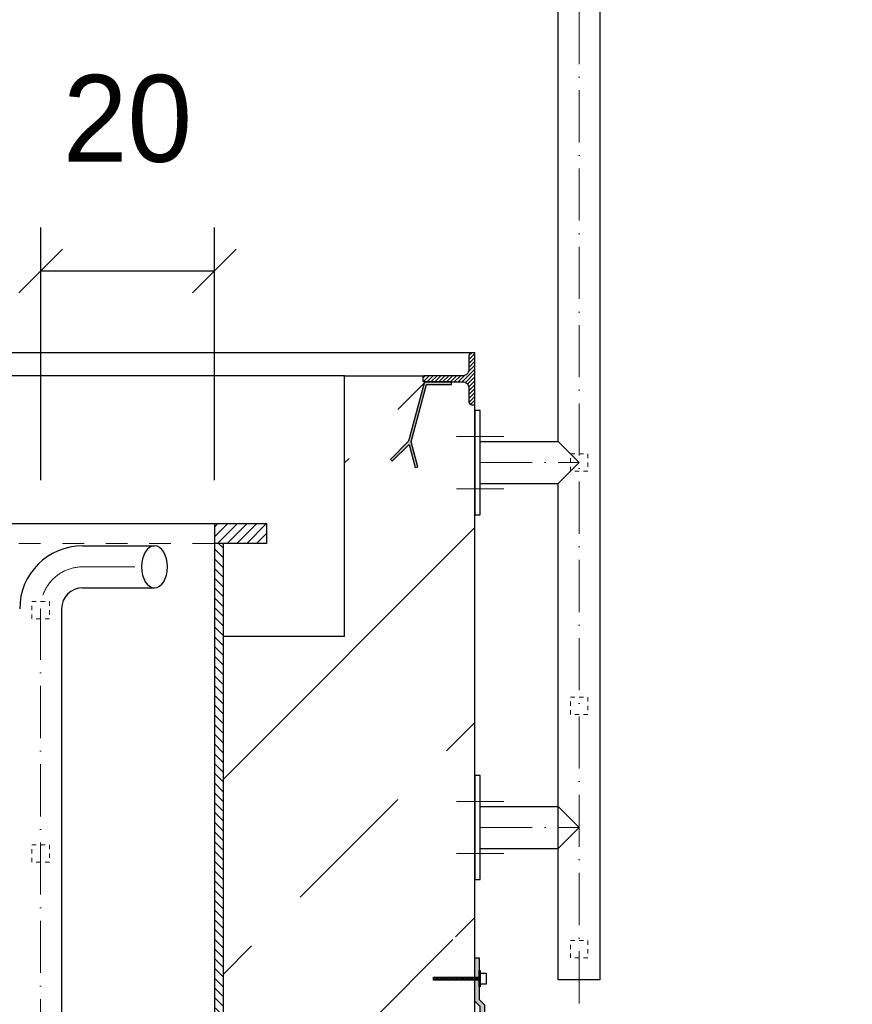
# Model space of a CAD drawing. Header units: millimetres. Extents: x -3395 to 5934498, y -177084 to 63013.
# Tile 388 of 652: x 108619 to 109578, y -47206 to -46073. Entities that reach past the tile are written whole.
import ezdxf

# ---------------------------------------------------------------- set-up
doc = ezdxf.new("R2010")
doc.units = ezdxf.units.MM
doc.linetypes.add('ACAD_ISO10W100', pattern=[18, 12, -3, 0, -3])
doc.linetypes.add('JIS_02_1.0', pattern=[2, 1, -1])
doc.layers.add('0_0_1_im Papierbereich gezeichnet', color=7, linetype='Continuous')
doc.layers.add('Bemaßung', color=7, linetype='Continuous', lineweight=9)
doc.dimstyles.new('DIN', dxfattribs={"dimtxt": 2.5, "dimasz": 2.5, "dimexe": 1.25, "dimexo": 0.625, "dimtad": 1, "dimtih": 1, "dimdec": 4, "dimdsep": 46, "dimlunit": 6, "dimtxsty": 'Standard', "dimcen": 2.5, "dimadec": 0, "dimazin": 0, "dimtfac": 1, "dimtdec": 4, "dimtmove": 0, "dimatfit": 3, "dimfxl": 0, "dimtvp": 1, "dimtolj": 1, "dimtzin": 0, "dimarcsym": 0})

# ---------------------------------------------------------------- blocks, each defined once
blk = doc.blocks.new('_Oblique')
at = {"color": 0, "linetype": 'ByBlock', "lineweight": -2}
blk.add_line((-0.5, -0.5), (0.5, 0.5), dxfattribs=at)
blk = doc.blocks.new('*D77')
at = {"layer": 'Bemaßung', "color": 0, "lineweight": -2, "transparency": 16777216}
for p, q in [((108643, -46602.8), (108643, -46312.2)), ((108843, -46602.8), (108843, -46312.2)), ((108843, -46362.2), (108643, -46362.2))]:
    blk.add_line(p, q, dxfattribs=at)
at = {"layer": 'DEFPOINTS', "color": 0, "transparency": 16777216}
for p in [(108643, -46362.2), (108643, -46652.8), (108843, -46652.8)]:
    blk.add_point(p, dxfattribs=at)
at = {"layer": 'Bemaßung', "color": 0, "lineweight": -2, "transparency": 16777216, "xscale": 50, "yscale": 50, "zscale": 50, "rotation": 180}
blk.add_blockref('_Oblique', (108643, -46362.2), dxfattribs=at)
at = {"layer": 'Bemaßung', "color": 0, "lineweight": -2, "transparency": 16777216, "xscale": 50, "yscale": 50, "zscale": 50}
blk.add_blockref('_Oblique', (108843, -46362.2), dxfattribs=at)
at = {"layer": 'Bemaßung', "color": 0, "transparency": 16777216, "insert": (108743, -46187.2), "char_height": 100, "attachment_point": 5}
blk.add_mtext('\\A1;20', dxfattribs=at)

msp = doc.modelspace()

# ---------------------------------------------------------------- hatches: boundary and pattern name
at = {"lineweight": 5}
h = msp.add_hatch(dxfattribs=at)
h.set_pattern_fill('ANSI31', color=256)
h.set_pattern_definition([(45, (-2675.1773, -1601.2524), (-2.24506403, 2.24506403), [])])
edge = h.paths.add_edge_path()
edge.add_arc((109128.98347, -46496.76793), 7, 360, 450, ccw=False)
edge.add_line((109135.98347, -46496.76793), (109135.98347, -46512.76793))
edge.add_arc((109139.48347, -46512.76793), 3.5, 540, 630)
edge.add_line((109139.48347, -46516.26793), (109142.98347, -46516.26793))
edge.add_line((109142.98347, -46516.26793), (109142.98347, -46456.26793))
edge.add_line((109142.98347, -46456.26793), (109139.48347, -46456.26793))
edge.add_arc((109139.48347, -46459.76793), 3.5, 450, 540)
edge.add_line((109135.98347, -46459.76793), (109135.98347, -46475.76793))
edge.add_arc((109128.98347, -46475.76793), 7, 270, 360, ccw=False)
edge.add_line((109128.98347, -46482.76793), (109084.98347, -46482.76793))
edge.add_arc((109084.98347, -46484.76793), 2, 450, 540)
edge.add_line((109082.98347, -46484.76793), (109082.98347, -46487.76793))
edge.add_arc((109084.98347, -46487.76793), 2, 540, 630)
edge.add_line((109084.98347, -46489.76793), (109128.98347, -46489.76793))
at = {"lineweight": 9}
h = msp.add_hatch(dxfattribs=at)
h.set_pattern_fill('ANSI33', color=256, scale=50)
h.set_pattern_definition([(45, (0, -1340.02), (-224.5064, 224.5064), []), (45, (224.5, -1340.02), (-224.5064, 224.5064), [158.75, -79.375])])
h.paths.add_polyline_path([(109576.98347, -47713.05646), (109142.98347, -47707.2569), (109142.98347, -47636.98964), (109008.33601, -47636.98964, -1), (108987.63094, -47636.98964), (108852.98347, -47636.98964), (108852.98347, -47902.76692), (108952.98347, -47902.76692), (108952.98347, -47912.76692), (108852.98347, -47912.76692), (108852.98347, -48072.76692), (108952.98347, -48072.76692), (108952.98347, -48082.7669), (109130.9978, -48082.76692, -0.414213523), (109127.99781, -48079.76692), (109127.99781, -48076.76692), (109174.39781, -48076.76692), (109174.39781, -48066.76692), (109299.48485, -48066.76692), (109299.48485, -48064.76692), (109459.48485, -48064.76692), (109577.25974, -48066.76692)])
h.paths.add_polyline_path([(109577.27224, -48082.76692), (109187.99781, -48082.76692), (109187.99781, -48116.76692), (109176.98347, -48116.76945), (109176.98343, -48260.05642), (109176.98331, -48521.69973), (109577.61507, -48521.69973)])
edge = h.paths.add_edge_path()
edge.add_line((109142.98347, -46516.26793), (109139.48347, -46516.26793))
edge.add_arc((109139.48347, -46512.76793), 3.5, 180, 270, ccw=False)
edge.add_line((109135.98347, -46512.76793), (109135.98347, -46496.76793))
edge.add_arc((109128.98347, -46496.76793), 7, 0, 90)
edge.add_line((109128.98347, -46489.76793), (109084.98347, -46489.76793))
edge.add_arc((109084.98347, -46487.76793), 2, 180, 270, ccw=False)
edge.add_line((109082.98347, -46487.76793), (109082.98347, -46484.76793))
edge.add_arc((109084.98347, -46484.76793), 2, 90, 180, ccw=False)
edge.add_line((109084.98347, -46482.76793), (108992.98347, -46482.76793))
edge.add_line((108992.98347, -46482.76793), (108992.98347, -46782.76793))
edge.add_line((108992.98347, -46782.76793), (108852.98347, -46782.76793))
edge.add_line((108852.98347, -46782.76793), (108852.98347, -47636.98964))
edge.add_line((108852.98347, -47636.98964), (108987.63094, -47636.98964))
edge.add_arc((108997.98347, -47636.98964), 10.35253, 0, 180, ccw=False)
edge.add_line((109008.33601, -47636.98964), (109142.98347, -47636.98964))
edge.add_line((109142.98347, -47636.98964), (109142.98347, -47131.80114))
edge.add_line((109142.98347, -47131.80114), (109095.4832, -47131.80114))
edge.add_line((109095.4832, -47131.80114), (109095.4832, -47128.66078))
edge.add_line((109095.4832, -47128.66078), (109142.98347, -47128.66078))
edge.add_line((109142.98347, -47128.66078), (109142.98347, -46516.26793))
h = msp.add_hatch(color=256)
h.dxf.hatch_style = 1
h.paths.add_polyline_path([(109069.57005, -46558.88274), (109087.28545, -46492.76793), (109116.13446, -46492.76793), (109116.13446, -46489.76793), (109084.98347, -46489.76793), (109066.67227, -46558.10628), (109045.74327, -46579.03528), (109047.86459, -46581.1566), (109067.24067, -46561.78051), (109074.33281, -46588.24874), (109077.23059, -46587.47228)])
at = {"lineweight": 5}
h = msp.add_hatch(dxfattribs=at)
h.set_pattern_fill('ANSI31', color=256, scale=2.5)
h.set_pattern_definition([(45, (-8192.2475, -10006.279), (-5.6126601, 5.6126601), [])])
h.paths.add_polyline_path([(108842.98347, -46675.76692), (108842.98347, -46652.76692), (108902.98347, -46652.76692), (108902.98347, -46675.76692)])
h = msp.add_hatch(dxfattribs=at)
h.set_pattern_fill('ANSI31', color=256, scale=2.5, angle=90)
h.set_pattern_definition([(135, (-11866.9326, -9555.989), (-5.6126601, -5.6126601), [])])
h.paths.add_polyline_path([(108852.98347, -48082.76786), (108842.98347, -48082.76785), (108842.98347, -46675.76692), (108852.98347, -46675.76692)])
h = msp.add_hatch(color=256)
h.dxf.hatch_style = 1
h.paths.add_polyline_path([(109142.98347, -47152.83565), (109147.99087, -47152.83565), (109147.99087, -47175.22993), (109142.98679, -47175.22993)])
h.paths.add_polyline_path([(109142.98679, -47175.22993), (109147.99087, -47175.22993), (109147.99087, -47178.37029), (109142.98725, -47178.37029)])
h.paths.add_polyline_path([(109142.98725, -47178.37029), (109147.99087, -47178.37029), (109147.99087, -47186.21435), (109147.99087, -47200.76458), (109153.98347, -47206.75718), (109153.98347, -47273.18804), (109148.98347, -47273.18804), (109148.98347, -47208.82825), (109142.99087, -47202.83565)])
h = msp.add_hatch(dxfattribs=at)
h.set_pattern_fill('ANSI31', color=256, scale=0.4, style=0)
h.set_pattern_definition([(45, (13030.277, -9643.0579), (-0.898025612, 0.898025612), [])])
h.paths.add_polyline_path([(109147.99087, -47178.37029), (109095.4832, -47178.37029), (109095.4832, -47175.22993), (109147.99087, -47175.22993)])

# ---------------------------------------------------------------- linework, layer by layer
at = {"linetype": 'ACAD_ISO10W100', "lineweight": 18, "ltscale": 5}
for p, q in [((109262.98347, -47205.23555), (109262.98347, -45481.06793)), ((109176.24793, -46552.76793), (109121.71902, -46552.76793)), ((109148.98347, -46582.76793), (109262.98347, -46582.76793)), ((109176.24793, -46612.76793), (109121.71902, -46612.76793)), ((108691.28347, -46702.76692), (108774.07679, -46702.76692)), ((108642.98347, -48521.69973), (108642.98347, -46751.06692)), ((109176.24793, -46972.76793), (109121.71902, -46972.76793)), ((109148.98347, -47002.76793), (109262.98347, -47002.76793)), ((109176.24793, -47032.76793), (109121.71902, -47032.76793))]:
    msp.add_line(p, q, dxfattribs=at)
for p, q in [((109287.13347, -47178.26793), (109287.13347, -45480.91087)), ((109238.83347, -46558.61793), (109238.83347, -45956.91793)), ((109142.98347, -46456.26793), (107542.98347, -46456.26793)), ((108992.98347, -46482.76793), (107692.98347, -46482.76793)), ((108992.98347, -46782.76793), (108992.98347, -46482.76793)), ((108992.98347, -46482.76793), (109084.98347, -46482.76793)), ((109142.98347, -47707.2569), (109142.98347, -46516.26793)), ((109148.98347, -46558.61793), (109238.83347, -46558.61793)), ((109238.83347, -46558.61793), (109262.98347, -46582.76793)), ((109262.98347, -46582.76793), (109238.83347, -46606.91793)), ((109148.98347, -46606.91793), (109238.83347, -46606.91793)), ((109238.83347, -47178.26793), (109238.83347, -46606.91793)), ((108842.98347, -46652.76692), (108842.98347, -48087.76692)), ((108691.28347, -46678.61692), (108774.07679, -46678.61692)), ((108852.98347, -46675.76692), (108852.98347, -48082.76786)), ((108691.28347, -46726.91692), (108774.07679, -46726.91692)), ((108667.13347, -46751.06692), (108667.13347, -48521.69973)), ((108992.98347, -46782.76793), (108852.98347, -46782.76793)), ((109148.98347, -46978.61793), (109238.83347, -46978.61793)), ((109262.98347, -47002.76793), (109238.83347, -46978.61793)), ((109238.83347, -47026.91793), (109262.98347, -47002.76793)), ((109148.98347, -47026.91793), (109238.83347, -47026.91793)), ((109287.13347, -47178.26793), (109238.83347, -47178.26793))]:
    msp.add_line(p, q)
at = {"linetype": 'JIS_02_1.0', "lineweight": 18, "ltscale": 25}
msp.add_line((108842.98347, -46675.76692), (107842.98347, -46675.76692), dxfattribs=at)
msp.add_lwpolyline([(109128.98347, -46489.76793, -0.4142135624), (109135.98347, -46496.76793), (109135.98347, -46512.76793, 0.4142135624), (109139.48347, -46516.26793), (109142.98347, -46516.26793), (109142.98347, -46456.26793), (109139.48347, -46456.26793, 0.4142135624), (109135.98347, -46459.76793), (109135.98347, -46475.76793, -0.4142135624), (109128.98347, -46482.76793), (109084.98347, -46482.76793, 0.4142135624), (109082.98347, -46484.76793), (109082.98347, -46487.76793, 0.4142135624), (109084.98347, -46489.76793)], format="xyb", close=True)
for points in [[(109069.57005, -46558.88274), (109087.28545, -46492.76793), (109116.13446, -46492.76793), (109116.13446, -46489.76793), (109084.98347, -46489.76793), (109066.67227, -46558.10628), (109045.74327, -46579.03528), (109047.86459, -46581.1566), (109067.24067, -46561.78051), (109074.33281, -46588.24874), (109077.23059, -46587.47228)], [(109142.98347, -46522.76793), (109142.98347, -46642.76793), (109148.98347, -46642.76793), (109148.98347, -46522.76793)], [(109142.98347, -46942.76793), (109142.98347, -47062.76793), (109148.98347, -47062.76793), (109148.98347, -46942.76793)]]:
    msp.add_lwpolyline(points, close=True)
at = {"linetype": 'JIS_02_1.0', "lineweight": 18, "ltscale": 5}
for points in [[(109272.98347, -46592.76793), (109252.98347, -46592.76793), (109252.98347, -46572.76793), (109272.98347, -46572.76793)], [(109272.98347, -46872.76793), (109252.98347, -46872.76793), (109252.98347, -46852.76793), (109272.98347, -46852.76793)], [(109272.98347, -47152.76793), (109252.98347, -47152.76793), (109252.98347, -47132.76793), (109272.98347, -47132.76793)], [(109272.98347, -47152.76793), (109252.98347, -47152.76793), (109252.98347, -47132.76793), (109272.98347, -47132.76793)]]:
    msp.add_lwpolyline(points, close=True, dxfattribs=at)
for points in [[(108342.98347, -46652.76692), (108902.98347, -46652.76692), (108902.98347, -46675.76692), (108842.98347, -46675.76692)], [(109148.98347, -47273.18798), (109148.98347, -47208.82825), (109142.99087, -47202.83565), (109142.98347, -47152.83565), (109147.99087, -47152.83565), (109147.99087, -47200.76458), (109153.98347, -47206.75718), (109153.98347, -47273.18804), (109148.98347, -47273.18804)]]:
    msp.add_lwpolyline(points)
at = {"linetype": 'JIS_02_1.0', "lineweight": 9, "ltscale": 5}
for points in [[(108652.98347, -46762.76692), (108632.98347, -46762.76692), (108632.98347, -46742.76692), (108652.98347, -46742.76692)], [(108652.98347, -47042.76692), (108632.98347, -47042.76692), (108632.98347, -47022.76692), (108652.98347, -47022.76692)]]:
    msp.add_lwpolyline(points, close=True, dxfattribs=at)
for radius in [72.45, 24.15]:
    msp.add_arc((108691.28347, -46751.06692), radius, 90, 180)
at = {"linetype": 'ACAD_ISO10W100', "lineweight": 18, "ltscale": 5}
msp.add_arc((108691.28347, -46751.06692), 48.3, 90, 180, dxfattribs=at)
at = {"extrusion": (0, 0, -1)}
msp.add_ellipse((108774.07679, -46702.76692), major_axis=(0, -24.15), ratio=0.6207711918, dxfattribs=at)
at = {"layer": '0_0_1_im Papierbereich gezeichnet'}
for points in [[(109149.07336, -47186.21435), (109147.99087, -47186.21435), (109147.99087, -47167.38588), (109149.07336, -47167.38588)], [(109156.00126, -47183.18448), (109149.07336, -47183.18448), (109149.07336, -47170.41575), (109156.00126, -47170.41575)], [(109147.99087, -47178.37029), (109095.4832, -47178.37029), (109095.4832, -47175.22993), (109147.99087, -47175.22993)]]:
    msp.add_lwpolyline(points, close=True, dxfattribs=at)

# ---------------------------------------------------------------- dimensions: what is measured, and where the dimension line sits
at = {"layer": 'Bemaßung'}
dim = msp.add_linear_dim(base=(108642.98347, -46362.24147), p1=(108842.98347, -46652.76692), p2=(108642.98347, -46652.76692), text='20', dimstyle='DIN', override={"dimscale": 100, "dimtxt": 1, "dimasz": 0.5, "dimexe": 0.5, "dimexo": 0.5, "dimgap": 0.5, "dimtih": 0, "dimdec": 2, "dimblk1": 'Oblique', "dimblk2": 'Oblique', "dimsah": 1, "dimtmove": 2}, dxfattribs=at)
dim.commit()
dim.dimension.update_dxf_attribs({"geometry": '*D77', "text_midpoint": (108742.98347, -46187.24147)})

doc.saveas('drawing.dxf')
